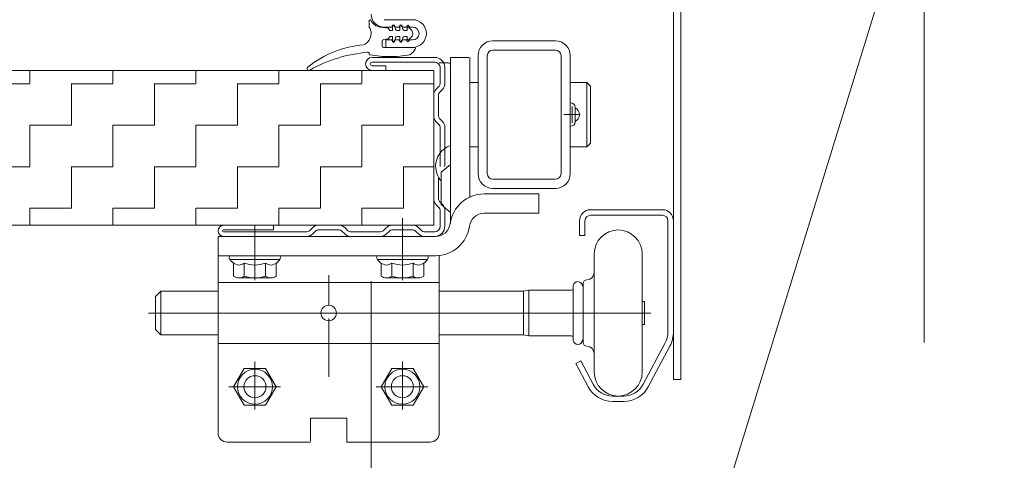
# Model space of a CAD drawing. Header units: metres. Extents: x 1314 to 1415, y -87 to -52.
# Tile 602 of 656: x 1410.578 to 1410.845, y -73.868 to -73.749. Entities that reach past the tile are written whole.
import ezdxf

# ---------------------------------------------------------------- set-up
doc = ezdxf.new("R2010")
doc.units = ezdxf.units.M
doc.header["$PDMODE"] = 65
for name, pattern in [('AUSGEZOGEN', [0]), ('GETRENNT2_S10', [0.045, 0.02, -0.01, 0, -0.005, 0, -0.01]), ('STRICHLINIE2_S3', [0.275, 0.2, -0.07500000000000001])]:
    doc.linetypes.add(name, pattern=pattern)
for name, color, linetype in [('XR$8$_40732', 7, 'Continuous'), ('XR$8$_40733', 7, 'Continuous'), ('XR$8$_42154', 7, 'Continuous')]:
    doc.layers.add(name, color=color, linetype=linetype)
for name, color, linetype, lineweight in [('XR$8$Maßlinie 1_50', 7, 'AUSGEZOGEN', 25), ('XR$8$Muster', 4, 'AUSGEZOGEN', 13), ('XR$8$Wand Mauerwerk tr_1', 42, 'AUSGEZOGEN', 18)]:
    doc.layers.add(name, color=color, linetype=linetype, lineweight=lineweight)
doc.styles.add('ARIAL', font='arial.ttf')
doc.dimstyles.new('DIMSTYLE_28', dxfattribs={"dimtxt": 0.04, "dimasz": 0.03, "dimexe": 0, "dimexo": 1e-06, "dimgap": 0.02, "dimtad": 2, "dimdec": 1, "dimlfac": 100, "dimrnd": 0.5, "dimzin": 4, "dimdsep": 46, "dimtxsty": 'ARIAL', "dimblk1": 'ALL_ML_KREIS', "dimblk2": 'ALL_ML_KREIS', "dimsah": 1, "dimcen": 0, "dimse1": 1, "dimse2": 1, "dimclrd": 7, "dimclre": 7, "dimclrt": 7, "dimadec": 0, "dimazin": 0, "dimtfac": 1, "dimtdec": 0, "dimtix": 1, "dimtmove": 2, "dimatfit": 3, "dimfxl": 0, "dimtzin": 0, "dimlwd": 0, "dimlwe": 25, "dimarcsym": 0})
doc.dimstyles.new('DIMSTYLE_42', dxfattribs={"dimtxt": 0.03, "dimasz": 0.03, "dimexe": 0, "dimexo": 1e-06, "dimgap": 0.015, "dimtad": 2, "dimdec": 0, "dimlfac": 1000, "dimrnd": 5, "dimzin": 12, "dimdsep": 46, "dimtxsty": 'ARIAL', "dimblk1": 'ALL_ML_KREIS', "dimblk2": 'ALL_ML_KREIS', "dimsah": 1, "dimcen": 0, "dimse1": 1, "dimse2": 1, "dimclrd": 7, "dimclre": 7, "dimclrt": 7, "dimadec": 0, "dimazin": 0, "dimtfac": 1, "dimtdec": 0, "dimtix": 1, "dimtmove": 2, "dimatfit": 3, "dimfxl": 0, "dimtzin": 0, "dimlwd": 0, "dimlwe": 25, "dimarcsym": 0})

# ---------------------------------------------------------------- blocks, each defined once
blk = doc.blocks.new('ALL_ML_KREIS')
at = {"color": 0, "linetype": 'ByBlock', "lineweight": -2}
for p, q in [((0, -0.5), (0, 0.5)), ((-1, 0), (0.5, 0))]:
    blk.add_line(p, q, dxfattribs=at)
blk.add_circle((0, 0), 0.15, dxfattribs=at)
blk = doc.blocks.new('*D381')
at = {"layer": 'DEFPOINTS', "color": 7, "linetype": 'AUSGEZOGEN', "lineweight": 25, "transparency": 33554687}
for p in [(1409.465266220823, -73.19871841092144), (1410.673766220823, -73.19871841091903), (1409.465266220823, -74.35704428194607)]:
    blk.add_point(p, dxfattribs=at)
at = {"layer": 'XR$8$Maßlinie 1_50', "color": 7, "linetype": 'AUSGEZOGEN', "lineweight": -2, "transparency": 33554687}
blk.add_line((1409.465266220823, -74.35704428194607), (1410.673766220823, -74.35704428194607), dxfattribs=at)
at = {"layer": 'XR$8$Maßlinie 1_50', "color": 7, "linetype": 'AUSGEZOGEN', "lineweight": 25, "transparency": 33554687, "xscale": 0.03, "yscale": 0.03, "zscale": 0.03, "rotation": 180}
blk.add_blockref('ALL_ML_KREIS', (1409.465266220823, -74.35704428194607), dxfattribs=at)
at = {"layer": 'XR$8$Maßlinie 1_50', "color": 7, "linetype": 'AUSGEZOGEN', "lineweight": 25, "transparency": 33554687, "xscale": 0.03, "yscale": 0.03, "zscale": 0.03}
blk.add_blockref('ALL_ML_KREIS', (1410.673766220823, -74.35704428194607), dxfattribs=at)
blk = doc.blocks.new('*D382')
at = {"layer": 'DEFPOINTS', "color": 7, "linetype": 'AUSGEZOGEN', "lineweight": 25, "transparency": 33554687}
for p in [(1410.823766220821, -73.61836604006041), (1409.315268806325, -73.81242328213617), (1409.315268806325, -74.48021967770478)]:
    blk.add_point(p, dxfattribs=at)
at = {"layer": 'XR$8$Maßlinie 1_50', "color": 7, "linetype": 'AUSGEZOGEN', "lineweight": -2, "transparency": 33554687}
blk.add_line((1409.315268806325, -74.48021967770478), (1410.823766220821, -74.48021967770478), dxfattribs=at)
at = {"layer": 'XR$8$Maßlinie 1_50', "color": 7, "linetype": 'AUSGEZOGEN', "lineweight": 25, "transparency": 33554687, "xscale": 0.03, "yscale": 0.03, "zscale": 0.03, "rotation": 180}
blk.add_blockref('ALL_ML_KREIS', (1409.315268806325, -74.48021967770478), dxfattribs=at)
at = {"layer": 'XR$8$Maßlinie 1_50', "color": 7, "linetype": 'AUSGEZOGEN', "lineweight": 25, "transparency": 33554687, "xscale": 0.03, "yscale": 0.03, "zscale": 0.03}
blk.add_blockref('ALL_ML_KREIS', (1410.823766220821, -74.48021967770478), dxfattribs=at)
blk = doc.blocks.new('*D386')
at = {"layer": 'DEFPOINTS', "color": 7, "linetype": 'AUSGEZOGEN', "lineweight": 25, "transparency": 33554687}
for p in [(1410.67376622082, -73.81585249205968), (1410.823766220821, -73.84536920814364), (1410.67376622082, -74.35704428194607)]:
    blk.add_point(p, dxfattribs=at)
at = {"layer": 'XR$8$Maßlinie 1_50', "color": 7, "linetype": 'AUSGEZOGEN', "lineweight": -2, "transparency": 33554687}
blk.add_line((1410.67376622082, -74.35704428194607), (1410.823766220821, -74.35704428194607), dxfattribs=at)
at = {"layer": 'XR$8$Maßlinie 1_50', "color": 7, "linetype": 'AUSGEZOGEN', "lineweight": 25, "transparency": 33554687, "xscale": 0.03, "yscale": 0.03, "zscale": 0.03, "rotation": 180}
blk.add_blockref('ALL_ML_KREIS', (1410.67376622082, -74.35704428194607), dxfattribs=at)
at = {"layer": 'XR$8$Maßlinie 1_50', "color": 7, "linetype": 'AUSGEZOGEN', "lineweight": 25, "transparency": 33554687, "xscale": 0.03, "yscale": 0.03, "zscale": 0.03}
blk.add_blockref('ALL_ML_KREIS', (1410.823766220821, -74.35704428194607), dxfattribs=at)
at = {"layer": 'XR$8$Maßlinie 1_50', "color": 7, "linetype": 'AUSGEZOGEN', "lineweight": 25, "transparency": 33554687, "insert": (1410.746807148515, -74.32636215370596), "char_height": 0.04, "width": 0.16, "attachment_point": 5, "style": 'ARIAL'}
blk.add_mtext('\\A1;{\\A1;{15\\H0.026400;\\S^ ;}}', dxfattribs=at)
blk = doc.blocks.new('*D415')
at = {"layer": 'DEFPOINTS', "color": 7, "linetype": 'AUSGEZOGEN', "lineweight": 25, "transparency": 33554687}
for p in [(1410.823766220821, -73.84536920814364), (1411.523766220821, -73.84536920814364), (1410.823766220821, -74.35704428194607)]:
    blk.add_point(p, dxfattribs=at)
at = {"layer": 'XR$8$Maßlinie 1_50', "color": 7, "linetype": 'AUSGEZOGEN', "lineweight": -2, "transparency": 33554687}
blk.add_line((1410.823766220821, -74.35704428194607), (1411.523766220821, -74.35704428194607), dxfattribs=at)
at = {"layer": 'XR$8$Maßlinie 1_50', "color": 7, "linetype": 'AUSGEZOGEN', "lineweight": 25, "transparency": 33554687, "xscale": 0.03, "yscale": 0.03, "zscale": 0.03, "rotation": 180}
blk.add_blockref('ALL_ML_KREIS', (1410.823766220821, -74.35704428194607), dxfattribs=at)
at = {"layer": 'XR$8$Maßlinie 1_50', "color": 7, "linetype": 'AUSGEZOGEN', "lineweight": 25, "transparency": 33554687, "xscale": 0.03, "yscale": 0.03, "zscale": 0.03}
blk.add_blockref('ALL_ML_KREIS', (1411.523766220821, -74.35704428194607), dxfattribs=at)
at = {"layer": 'XR$8$Maßlinie 1_50', "color": 7, "linetype": 'AUSGEZOGEN', "lineweight": 25, "transparency": 33554687, "insert": (1411.172025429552, -74.32636215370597), "char_height": 0.04, "width": 0.16, "attachment_point": 5, "style": 'ARIAL'}
blk.add_mtext('\\A1;{\\A1;{70\\H0.026400;\\S^ ;}}', dxfattribs=at)

msp = doc.modelspace()

# ---------------------------------------------------------------- hatches: boundary and pattern name
at = {"layer": 'XR$8$Muster', "linetype": 'AUSGEZOGEN', "lineweight": 13, "transparency": 33554687}
h = msp.add_hatch(dxfattribs=at)
h.set_pattern_fill('MUSTER', color=4, scale=0.01125, angle=90.00000000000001, style=0, pattern_type=2)
h.set_pattern_definition([(90.00000000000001, (-0.02250000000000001, 0.0225), (-0.01125, 0.01125), [0.01125, -0.01125]), (180, (-0.02250000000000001, 0.0225), (-0.01125, -0.01125), [0.01125, -0.01125])])
h.paths.add_polyline_path([(1410.690766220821, -73.80459626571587), (1410.690766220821, -73.76259626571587), (1410.199777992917, -73.76259626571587), (1410.199777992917, -73.80459626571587)], flags=0)

# ---------------------------------------------------------------- linework, layer by layer
at = {"layer": 'XR$8$_40732', "color": 3, "linetype": 'AUSGEZOGEN', "lineweight": 13, "transparency": 33554687}
for p, q in [((1410.755766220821, -73.8463666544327), (1410.755766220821, -73.7398666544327)), ((1410.757766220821, -73.7398666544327), (1410.757766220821, -73.8463666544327)), ((1410.685016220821, -73.7488666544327), (1410.677266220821, -73.7488666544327)), ((1410.679266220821, -73.7508666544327), (1410.677266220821, -73.7508666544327)), ((1410.679266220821, -73.7508666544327), (1410.679766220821, -73.7503666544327)), ((1410.680266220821, -73.7508666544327), (1410.679766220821, -73.7503666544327)), ((1410.681266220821, -73.7508666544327), (1410.680266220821, -73.7508666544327)), ((1410.681266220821, -73.7508666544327), (1410.681766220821, -73.7503666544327)), ((1410.682266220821, -73.7508666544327), (1410.681766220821, -73.7503666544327)), ((1410.683266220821, -73.7508666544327), (1410.682266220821, -73.7508666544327)), ((1410.683266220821, -73.7508666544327), (1410.683766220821, -73.7503666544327)), ((1410.684266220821, -73.7508666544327), (1410.683766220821, -73.7503666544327)), ((1410.685016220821, -73.7508666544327), (1410.684266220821, -73.7508666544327)), ((1410.679266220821, -73.7543666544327), (1410.677766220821, -73.7543666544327)), ((1410.677766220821, -73.7563666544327), (1410.677766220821, -73.7543666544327)), ((1410.679266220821, -73.7543666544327), (1410.679766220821, -73.7548666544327)), ((1410.680266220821, -73.7543666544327), (1410.679766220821, -73.7548666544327)), ((1410.681266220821, -73.7543666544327), (1410.680266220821, -73.7543666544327)), ((1410.681266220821, -73.7543666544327), (1410.681766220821, -73.7548666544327)), ((1410.682266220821, -73.7543666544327), (1410.681766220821, -73.7548666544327)), ((1410.683266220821, -73.7543666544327), (1410.682266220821, -73.7543666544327)), ((1410.683266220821, -73.7543666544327), (1410.683766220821, -73.7548666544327)), ((1410.684266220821, -73.7543666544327), (1410.683766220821, -73.7548666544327)), ((1410.685016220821, -73.7543666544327), (1410.684266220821, -73.7543666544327)), ((1410.723766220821, -73.75459626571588), (1410.706766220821, -73.75459626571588)), ((1410.677766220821, -73.7563666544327), (1410.685016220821, -73.7563666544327)), ((1410.723766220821, -73.75709626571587), (1410.706766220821, -73.75709626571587)), ((1410.692266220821, -73.76059626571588), (1410.694766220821, -73.76059626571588)), ((1410.700266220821, -73.75909626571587), (1410.695266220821, -73.75909626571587)), ((1410.695266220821, -73.75909626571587), (1410.695266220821, -73.78293941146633)), ((1410.700516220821, -73.7748254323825), (1410.700516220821, -73.75909626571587)), ((1410.702766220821, -73.75859626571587), (1410.702766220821, -73.79059626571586)), ((1410.705266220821, -73.75859626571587), (1410.705266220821, -73.79059626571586)), ((1410.725266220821, -73.79059626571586), (1410.725266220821, -73.75859626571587)), ((1410.727766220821, -73.79059626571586), (1410.727766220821, -73.75859626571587)), ((1410.695266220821, -73.77459626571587), (1410.695266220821, -73.76109626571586)), ((1410.700519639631, -73.76584626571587), (1410.702766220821, -73.76584626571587)), ((1410.727766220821, -73.76584626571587), (1410.732266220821, -73.76584626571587)), ((1410.732266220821, -73.76584626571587), (1410.732266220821, -73.78334626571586)), ((1410.733266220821, -73.76684626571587), (1410.732266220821, -73.76584626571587)), ((1410.733266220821, -73.76684626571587), (1410.733266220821, -73.78234626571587)), ((1410.695266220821, -73.78172867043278), (1410.695266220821, -73.77459626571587)), ((1410.700516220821, -73.7748254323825), (1410.700516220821, -73.79699150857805)), ((1410.695266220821, -73.78809626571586), (1410.695266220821, -73.78172867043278)), ((1410.695266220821, -73.78293941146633), (1410.695266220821, -73.78809626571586)), ((1410.700519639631, -73.78334626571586), (1410.702766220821, -73.78334626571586)), ((1410.727766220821, -73.78334626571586), (1410.732266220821, -73.78334626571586)), ((1410.732266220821, -73.78334626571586), (1410.733266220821, -73.78234626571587)), ((1410.692766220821, -73.79019401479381), (1410.695266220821, -73.78809626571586)), ((1410.695266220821, -73.78809626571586), (1410.695266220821, -73.80388547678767)), ((1410.692766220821, -73.79899851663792), (1410.692766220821, -73.79019401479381)), ((1410.723766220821, -73.79209626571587), (1410.706766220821, -73.79209626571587)), ((1410.723766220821, -73.79459626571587), (1410.706766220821, -73.79459626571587)), ((1410.719262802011, -73.79609626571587), (1410.704400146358, -73.79609626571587)), ((1410.719262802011, -73.80134626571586), (1410.719262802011, -73.79609626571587)), ((1410.695266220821, -73.80109626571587), (1410.692766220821, -73.79899851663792)), ((1410.704400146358, -73.80134626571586), (1410.719262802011, -73.80134626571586)), ((1410.695266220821, -73.80388547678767), (1410.695266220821, -73.80409626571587)), ((1410.632262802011, -73.81284626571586), (1410.632262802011, -73.80759626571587)), ((1410.632262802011, -73.80759626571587), (1410.691266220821, -73.80759626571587)), ((1410.632262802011, -73.8201166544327), (1410.632262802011, -73.81284626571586)), ((1410.632262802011, -73.81284626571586), (1410.691266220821, -73.81284626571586)), ((1410.692262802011, -73.8201166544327), (1410.692262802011, -73.81284626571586)), ((1410.632266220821, -73.8201166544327), (1410.632266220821, -73.8608666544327)), ((1410.632266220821, -73.8201166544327), (1410.692262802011, -73.8201166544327)), ((1410.692262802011, -73.8201166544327), (1410.692262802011, -73.86109626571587)), ((1410.692266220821, -73.8221166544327), (1410.692266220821, -73.8201166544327)), ((1410.660179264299, -73.8283666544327), (1410.664353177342, -73.8283666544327)), ((1410.692262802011, -73.8366166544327), (1410.632266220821, -73.8366166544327)), ((1410.757766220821, -73.8463666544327), (1410.755766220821, -73.8463666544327)), ((1410.667216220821, -73.85686665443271), (1410.657316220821, -73.85686665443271)), ((1410.657316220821, -73.86311376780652), (1410.657316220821, -73.85686665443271)), ((1410.667216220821, -73.85686665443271), (1410.667216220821, -73.8633666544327)), ((1410.657316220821, -73.8633666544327), (1410.634766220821, -73.8633666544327)), ((1410.689716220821, -73.8633666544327), (1410.667216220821, -73.8633666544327))]:
    msp.add_line(p, q, dxfattribs=at)
at = {"layer": 'XR$8$_40732', "color": 2, "linetype": 'AUSGEZOGEN', "lineweight": 13, "transparency": 33554687}
for p, q in [((1410.673275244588, -73.74912515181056), (1410.673275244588, -73.7508666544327)), ((1410.676262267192, -73.75087885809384), (1410.678380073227, -73.75119264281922)), ((1410.678380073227, -73.75119264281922), (1410.678467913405, -73.75120565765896)), ((1410.678467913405, -73.75120565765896), (1410.678517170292, -73.75127954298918)), ((1410.678517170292, -73.75127954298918), (1410.678830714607, -73.75174985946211)), ((1410.678955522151, -73.75181665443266), (1410.679425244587, -73.75181665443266)), ((1410.679575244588, -73.75046665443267), (1410.679575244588, -73.75166665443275)), ((1410.679960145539, -73.75031665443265), (1410.679725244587, -73.75031665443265)), ((1410.680377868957, -73.75144606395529), (1410.680105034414, -73.75042783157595)), ((1410.681425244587, -73.75181665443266), (1410.68086083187, -73.75181665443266)), ((1410.681575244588, -73.75046665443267), (1410.681575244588, -73.75166665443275)), ((1410.68196014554, -73.75031665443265), (1410.681725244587, -73.75031665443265)), ((1410.682377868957, -73.75144606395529), (1410.682105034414, -73.75042783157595)), ((1410.683425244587, -73.75181665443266), (1410.682860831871, -73.75181665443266)), ((1410.683575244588, -73.75106665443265), (1410.683575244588, -73.75166665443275)), ((1410.683911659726, -73.75092039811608), (1410.68462845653, -73.75158896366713)), ((1410.676775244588, -73.75606665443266), (1410.676775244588, -73.75470982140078)), ((1410.678380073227, -73.75404066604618), (1410.677201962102, -73.75421522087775)), ((1410.678830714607, -73.75348344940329), (1410.678517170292, -73.75395376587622)), ((1410.678955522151, -73.75341665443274), (1410.679425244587, -73.75341665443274)), ((1410.679575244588, -73.75356665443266), (1410.679575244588, -73.75476665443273)), ((1410.679725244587, -73.75491665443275), (1410.679960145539, -73.75491665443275)), ((1410.680105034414, -73.75480547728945), (1410.680377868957, -73.75378724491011)), ((1410.68086083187, -73.75341665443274), (1410.681425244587, -73.75341665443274)), ((1410.681575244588, -73.75356665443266), (1410.681575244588, -73.75476665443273)), ((1410.681725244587, -73.75491665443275), (1410.68196014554, -73.75491665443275)), ((1410.682105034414, -73.75480547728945), (1410.682377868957, -73.75378724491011)), ((1410.682860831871, -73.75341665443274), (1410.683425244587, -73.75341665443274)), ((1410.683575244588, -73.75356665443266), (1410.683575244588, -73.75416665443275)), ((1410.68462845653, -73.75364434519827), (1410.683911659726, -73.75431291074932)), ((1410.672678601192, -73.75767934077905), (1410.672975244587, -73.75767934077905)), ((1410.673275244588, -73.75811642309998), (1410.673275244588, -73.7579793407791)), ((1410.684525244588, -73.7563666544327), (1410.677075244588, -73.7563666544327)), ((1410.684525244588, -73.7563666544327), (1410.685575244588, -73.7563666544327)), ((1410.673275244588, -73.75828105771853), (1410.673275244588, -73.7583666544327)), ((1410.67335560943, -73.7583666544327), (1410.673275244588, -73.7583666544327)), ((1410.727859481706, -73.77143141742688), (1410.727766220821, -73.77143141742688)), ((1410.728266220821, -73.77679626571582), (1410.728266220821, -73.7723962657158)), ((1410.729059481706, -73.77276030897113), (1410.729059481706, -73.77263141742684)), ((1410.729059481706, -73.77643222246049), (1410.729059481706, -73.77276030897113)), ((1410.726066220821, -73.77459626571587), (1410.730466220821, -73.77459626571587)), ((1410.729059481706, -73.77656111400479), (1410.729059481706, -73.77643222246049)), ((1410.727766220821, -73.77776111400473), (1410.727859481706, -73.77776111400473)), ((1410.733266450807, -73.80036665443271), (1410.752766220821, -73.80036665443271)), ((1410.730266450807, -73.8033666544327), (1410.730266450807, -73.8073666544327)), ((1410.731766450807, -73.8073666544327), (1410.731766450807, -73.8033666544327)), ((1410.733266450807, -73.8018666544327), (1410.752766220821, -73.8018666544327)), ((1410.754266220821, -73.8033666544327), (1410.754266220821, -73.8333666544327)), ((1410.755766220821, -73.8033666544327), (1410.755766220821, -73.8333666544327)), ((1410.642266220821, -73.81950202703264), (1410.642266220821, -73.80459626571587)), ((1410.682266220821, -73.81950202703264), (1410.682266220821, -73.80459626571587)), ((1410.682266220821, -73.81484626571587), (1410.682266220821, -73.80584626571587)), ((1410.731766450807, -73.8073666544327), (1410.730266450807, -73.8073666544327)), ((1410.648766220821, -73.81384626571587), (1410.635766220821, -73.81384626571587)), ((1410.688766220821, -73.81384626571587), (1410.675766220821, -73.81384626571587)), ((1410.734266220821, -73.8123666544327), (1410.734266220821, -73.8283666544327)), ((1410.747266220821, -73.8123666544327), (1410.747266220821, -73.8283666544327)), ((1410.636492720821, -73.81484626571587), (1410.636492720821, -73.81833588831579)), ((1410.639379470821, -73.81833588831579), (1410.639379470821, -73.81484626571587)), ((1410.64515297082, -73.81833588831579), (1410.64515297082, -73.81484626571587)), ((1410.648039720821, -73.81833588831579), (1410.648039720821, -73.81484626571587)), ((1410.676492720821, -73.81484626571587), (1410.676492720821, -73.81833588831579)), ((1410.679379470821, -73.81833588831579), (1410.679379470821, -73.81484626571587)), ((1410.68515297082, -73.81833588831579), (1410.68515297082, -73.81484626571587)), ((1410.688039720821, -73.81833588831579), (1410.688039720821, -73.81484626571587)), ((1410.642266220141, -73.81884626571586), (1410.637936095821, -73.81884626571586)), ((1410.646596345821, -73.81884626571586), (1410.642266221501, -73.81884626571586)), ((1410.662266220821, -73.82627969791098), (1410.662266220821, -73.81813517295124)), ((1410.682266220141, -73.81884626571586), (1410.677936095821, -73.81884626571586)), ((1410.686596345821, -73.81884626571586), (1410.682266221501, -73.81884626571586)), ((1410.728563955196, -73.82171665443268), (1410.728563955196, -73.8211166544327)), ((1410.728563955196, -73.83501665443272), (1410.728563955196, -73.82171665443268)), ((1410.731266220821, -73.8283666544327), (1410.731266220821, -73.8203666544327)), ((1410.615263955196, -73.82391665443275), (1410.616763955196, -73.82241665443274)), ((1410.615263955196, -73.82391665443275), (1410.615263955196, -73.83281665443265)), ((1410.616763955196, -73.83431665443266), (1410.616763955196, -73.82241665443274)), ((1410.616763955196, -73.82241665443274), (1410.632266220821, -73.82241665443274)), ((1410.692266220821, -73.82241665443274), (1410.715063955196, -73.82241665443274)), ((1410.716563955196, -73.82221665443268), (1410.715063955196, -73.82241665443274)), ((1410.715063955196, -73.83431665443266), (1410.715063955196, -73.82241665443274)), ((1410.716563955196, -73.82221665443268), (1410.716563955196, -73.83451665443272)), ((1410.728063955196, -73.82221665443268), (1410.716563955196, -73.82221665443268)), ((1410.747266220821, -73.82529165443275), (1410.747913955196, -73.82529165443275)), ((1410.747913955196, -73.82529165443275), (1410.747913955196, -73.82621665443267)), ((1410.747913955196, -73.82621665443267), (1410.747913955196, -73.8283666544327)), ((1410.660179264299, -73.8283666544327), (1410.613383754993, -73.8283666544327)), ((1410.662266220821, -73.84570204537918), (1410.662266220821, -73.8298666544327)), ((1410.664353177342, -73.8283666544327), (1410.747913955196, -73.8283666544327)), ((1410.731266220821, -73.8363666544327), (1410.731266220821, -73.8283666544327)), ((1410.734266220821, -73.8283666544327), (1410.734266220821, -73.8443666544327)), ((1410.747266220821, -73.8283666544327), (1410.747266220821, -73.8443666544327)), ((1410.747913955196, -73.8283666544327), (1410.747913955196, -73.83051665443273)), ((1410.747913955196, -73.8283666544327), (1410.749610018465, -73.8283666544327)), ((1410.747913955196, -73.83144165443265), (1410.747266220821, -73.83144165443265)), ((1410.747913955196, -73.83051665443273), (1410.747913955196, -73.83144165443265)), ((1410.615263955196, -73.83281665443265), (1410.616763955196, -73.83431665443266)), ((1410.632266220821, -73.83431665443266), (1410.616763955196, -73.83431665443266)), ((1410.715063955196, -73.83431665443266), (1410.692266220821, -73.83431665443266)), ((1410.715063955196, -73.83431665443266), (1410.716563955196, -73.83451665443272)), ((1410.728063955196, -73.83451665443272), (1410.716563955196, -73.83451665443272)), ((1410.728563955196, -73.8356166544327), (1410.728563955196, -73.83501665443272)), ((1410.753442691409, -73.83666077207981), (1410.747560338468, -73.8476901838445)), ((1410.754766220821, -73.8373666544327), (1410.74888386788, -73.8483960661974)), ((1410.639379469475, -73.8433666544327), (1410.636492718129, -73.8483666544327)), ((1410.645152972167, -73.8433666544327), (1410.639379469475, -73.8433666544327)), ((1410.642266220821, -73.8544785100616), (1410.642266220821, -73.8414785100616)), ((1410.648039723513, -73.8483666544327), (1410.645152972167, -73.8433666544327)), ((1410.679379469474, -73.8433666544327), (1410.676492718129, -73.8483666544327)), ((1410.685152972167, -73.8433666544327), (1410.679379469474, -73.8433666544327)), ((1410.682266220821, -73.8544785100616), (1410.682266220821, -73.8414785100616)), ((1410.688039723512, -73.8483666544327), (1410.685152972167, -73.8433666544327)), ((1410.730609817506, -73.8413666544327), (1410.729285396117, -73.84207086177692)), ((1410.732644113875, -73.84838769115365), (1410.729285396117, -73.84207086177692)), ((1410.730609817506, -73.8413666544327), (1410.733968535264, -73.84768348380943)), ((1410.635175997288, -73.8483666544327), (1410.649175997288, -73.8483666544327)), ((1410.636492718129, -73.8483666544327), (1410.639379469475, -73.8533666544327)), ((1410.645152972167, -73.8533666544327), (1410.648039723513, -73.8483666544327)), ((1410.675175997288, -73.8483666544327), (1410.689175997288, -73.8483666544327)), ((1410.676492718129, -73.8483666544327), (1410.679379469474, -73.8533666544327)), ((1410.685152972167, -73.8533666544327), (1410.688039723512, -73.8483666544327)), ((1410.739266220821, -73.8508666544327), (1410.742266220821, -73.8508666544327)), ((1410.639379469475, -73.8533666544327), (1410.645152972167, -73.8533666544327)), ((1410.679379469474, -73.8533666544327), (1410.685152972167, -73.8533666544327)), ((1410.742266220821, -73.8523666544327), (1410.739266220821, -73.8523666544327))]:
    msp.add_line(p, q, dxfattribs=at)
for points in [[(1410.642266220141, -73.81884626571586), (1410.642266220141, -73.81884626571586)], [(1410.682266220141, -73.81884626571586), (1410.682266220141, -73.81884626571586)], [(1410.747913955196, -73.8283666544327), (1410.747913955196, -73.8283666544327)]]:
    msp.add_lwpolyline(points, close=True, dxfattribs=at)
for centre, radius in [((1410.642266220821, -73.8483666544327), 0.00475), ((1410.642266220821, -73.8483666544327), 0.003), ((1410.682266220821, -73.8483666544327), 0.00475), ((1410.682266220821, -73.8483666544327), 0.003)]:
    msp.add_circle(centre, radius, dxfattribs=at)
for centre, radius, start, end in [((1410.673483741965, -73.74912515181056), 0.0002084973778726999, 90, 180), ((1410.673483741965, -73.74912515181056), 0.0002084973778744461, 27.43215819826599, 90), ((1410.676775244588, -73.74741665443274), 0.003499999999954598, 207.4321582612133, 261.5720863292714), ((1410.670462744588, -73.7526166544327), 0.003312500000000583, 292.441802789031, 0), ((1410.670462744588, -73.7526166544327), 0.0033125, 0, 31.89079180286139), ((1410.678350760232, -73.75139048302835), 0.0002000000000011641, 33.69006738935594, 81.57208621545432), ((1410.678955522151, -73.75166665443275), 0.0001499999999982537, 213.6900675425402, 270), ((1410.679425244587, -73.75166665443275), 0.0001500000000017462, 270, 0), ((1410.679725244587, -73.75046665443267), 0.0001500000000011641, 90, 180), ((1410.679960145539, -73.75046665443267), 0.0001499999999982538, 14.99999997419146, 90), ((1410.68086083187, -73.75131665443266), 0.0004999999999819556, 194.999999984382, 270), ((1410.681425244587, -73.75166665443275), 0.0001500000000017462, 270, 0), ((1410.681725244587, -73.75046665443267), 0.0001500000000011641, 90, 180), ((1410.68196014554, -73.75046665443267), 0.0001499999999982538, 14.99999999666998, 90), ((1410.682860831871, -73.75131665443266), 0.0004999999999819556, 194.999999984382, 270), ((1410.683425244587, -73.75166665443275), 0.0001500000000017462, 270, 0), ((1410.683775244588, -73.75106665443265), 0.0002000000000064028, 46.99394156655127, 180), ((1410.683669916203, -73.75261665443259), 0.001405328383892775, 26.99999998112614, 46.99394154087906), ((1410.683669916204, -73.7526166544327), 0.00140532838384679, 0, 26.99999999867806), ((1410.683669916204, -73.7526166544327), 0.001405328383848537, 333.0000000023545, 0), ((1410.677275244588, -73.75470982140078), 0.0004999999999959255, 98.42791377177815, 180), ((1410.678350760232, -73.75384282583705), 0.0001999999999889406, 278.4279137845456, 326.3099326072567), ((1410.678955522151, -73.75356665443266), 0.0001500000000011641, 90, 146.3099324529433), ((1410.679425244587, -73.75356665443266), 0.0001499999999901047, 0, 90), ((1410.679725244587, -73.75476665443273), 0.0001499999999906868, 180, 270), ((1410.679960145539, -73.75476665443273), 0.0001499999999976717, 270, 345.0000000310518), ((1410.68086083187, -73.75391665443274), 0.0005, 90, 165.0000000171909), ((1410.681425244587, -73.75356665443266), 0.0001499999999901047, 0, 90), ((1410.681725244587, -73.75476665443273), 0.0001499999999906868, 180, 270), ((1410.68196014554, -73.75476665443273), 0.0001499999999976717, 270, 345.0000000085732), ((1410.682860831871, -73.75391665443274), 0.0005, 90, 165.0000000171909), ((1410.683425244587, -73.75356665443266), 0.0001499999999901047, 0, 90), ((1410.683775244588, -73.75416665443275), 0.0002000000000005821, 180, 313.0060584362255), ((1410.683669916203, -73.75261665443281), 0.001405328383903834, 313.0060584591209, 325.3012235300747), ((1410.683669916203, -73.75261665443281), 0.001405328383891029, 325.3012235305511, 333.0000000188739), ((1410.683669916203, -73.75261665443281), 0.001405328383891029, 325.3012235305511, 333.0000000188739), ((1410.674147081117, -73.7837957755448), 0.02822141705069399, 94.9187879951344, 128.4895815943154), ((1410.675910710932, -73.79563591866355), 0.03805544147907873, 94.60080635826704, 119.5091959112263), ((1410.687483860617, -73.793456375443), 0.03862910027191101, 112.2424984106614, 112.2481307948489), ((1410.672975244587, -73.7579793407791), 0.0003000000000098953, 0, 112.2424983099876), ((1410.677075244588, -73.75606665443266), 0.0002999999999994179, 180, 270), ((1410.682510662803, -73.75534258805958), 0.003499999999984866, 300.2291281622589, 338.2270648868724), ((1410.685575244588, -73.75656665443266), 0.0002000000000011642, 0, 90), ((1410.685575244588, -73.75656665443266), 0.000200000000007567, 338.2270649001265, 0), ((1410.673575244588, -73.75811642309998), 0.0002999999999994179, 180, 260.046210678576), ((1410.678772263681, -73.72850301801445), 0.03036597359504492, 260.0462108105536, 270.0046990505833), ((1410.67877226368, -73.72850301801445), 0.0303659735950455, 270.0046990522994, 280.4361956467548), ((1410.656894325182, -73.76209740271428), 0.0005000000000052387, 160.3111054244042, 250.3111053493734), ((1410.656894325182, -73.76209740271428), 0.0005000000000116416, 128.5315699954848, 160.3111054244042), ((1410.656894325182, -73.76209740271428), 0.0005000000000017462, 124.8829644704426, 128.5315699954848), ((1410.656894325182, -73.76209740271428), 0.0005000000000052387, 250.3111053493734, 302.9118451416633), ((1410.727859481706, -73.77263141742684), 0.00119999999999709, 0, 90), ((1410.727859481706, -73.77656111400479), 0.001199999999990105, 270, 0), ((1410.733266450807, -73.8033666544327), 0.003, 90, 180), ((1410.733266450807, -73.8033666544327), 0.003, 90, 180), ((1410.752766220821, -73.8033666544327), 0.003, 0, 90), ((1410.752766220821, -73.8033666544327), 0.003, 0, 90), ((1410.733266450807, -73.8033666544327), 0.0015, 90, 180), ((1410.752766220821, -73.8033666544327), 0.0015, 0, 90), ((1410.740766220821, -73.8123666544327), 0.006500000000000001, 0, 180), ((1410.635766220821, -73.81334626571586), 0.0005, 90, 180), ((1410.635766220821, -73.81334626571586), 0.0005, 180, 223.0554047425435), ((1410.635766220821, -73.81334626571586), 0.0004999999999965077, 223.0554047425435, 270), ((1410.638308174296, -73.81204170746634), 0.003340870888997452, 209.5155153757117, 262.7893516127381), ((1410.646222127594, -73.81202361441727), 0.003357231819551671, 276.9114866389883, 330.6803675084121), ((1410.648766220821, -73.81334626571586), 0.0005, 0, 90), ((1410.648766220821, -73.81334626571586), 0.0005, 270, 320.0107196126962), ((1410.648766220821, -73.81334626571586), 0.0004999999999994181, 320.0107196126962, 0), ((1410.675766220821, -73.81334626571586), 0.0005, 90, 180), ((1410.675766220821, -73.81334626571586), 0.0005, 180, 223.0554047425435), ((1410.675766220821, -73.81334626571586), 0.0004999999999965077, 223.0554047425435, 270), ((1410.678308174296, -73.81204170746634), 0.003340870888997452, 209.5155153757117, 262.7893516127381), ((1410.686222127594, -73.81202361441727), 0.003357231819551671, 276.9114866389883, 330.6803675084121), ((1410.688766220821, -73.81334626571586), 0.0005, 0, 90), ((1410.688766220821, -73.81334626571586), 0.0005, 270, 320.0107196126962), ((1410.688766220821, -73.81334626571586), 0.0004999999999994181, 320.0107196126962, 0), ((1410.637936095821, -73.81306048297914), 0.002296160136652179, 268.8206524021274, 308.9471888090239), ((1410.642266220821, -73.80693756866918), 0.008419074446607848, 249.9474346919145, 290.0525653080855), ((1410.646596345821, -73.81306048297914), 0.002296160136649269, 231.0528111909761, 270.7430464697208), ((1410.677936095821, -73.81306048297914), 0.002296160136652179, 268.8206524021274, 308.9471888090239), ((1410.682266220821, -73.80693756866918), 0.008419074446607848, 249.9474346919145, 290.0525653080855), ((1410.686596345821, -73.81306048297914), 0.002296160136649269, 231.0528111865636, 270.7430464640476), ((1410.637936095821, -73.81655010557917), 0.002296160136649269, 231.0528112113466, 270), ((1410.637936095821, -73.81655010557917), 0.002296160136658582, 270, 308.9471888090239), ((1410.642266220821, -73.81042719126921), 0.008419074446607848, 249.9474346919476, 269.999995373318), ((1410.642266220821, -73.81042719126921), 0.008419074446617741, 269.999995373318, 270.0000526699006), ((1410.642266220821, -73.81042719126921), 0.008419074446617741, 270.000004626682, 290.0525653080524), ((1410.646596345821, -73.81655010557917), 0.002296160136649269, 231.0528111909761, 270), ((1410.646596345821, -73.81655010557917), 0.002296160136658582, 270, 308.9471887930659), ((1410.677936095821, -73.81655010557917), 0.002296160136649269, 231.0528112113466, 270), ((1410.677936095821, -73.81655010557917), 0.002296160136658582, 270, 308.9471888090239), ((1410.682266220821, -73.81042719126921), 0.008419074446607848, 249.9474346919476, 269.999995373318), ((1410.682266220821, -73.81042719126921), 0.008419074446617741, 269.999995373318, 270.0000526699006), ((1410.682266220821, -73.81042719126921), 0.008419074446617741, 270.000004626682, 290.0525653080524), ((1410.686596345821, -73.81655010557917), 0.002296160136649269, 231.0528111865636, 270), ((1410.686596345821, -73.81655010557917), 0.002296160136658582, 270, 308.9471887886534), ((1410.732266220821, -73.8203666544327), 0.001, 90, 180), ((1410.732266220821, -73.8173666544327), 0.002, 270, 0), ((1410.728063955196, -73.82171665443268), 0.0005, 270, 0), ((1410.729813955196, -73.8211166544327), 0.001249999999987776, 168.463040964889, 180), ((1410.729813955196, -73.8211166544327), 0.00125, 90, 168.4630409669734), ((1410.729813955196, -73.8211166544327), 0.00125, 0, 90), ((1410.728063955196, -73.83501665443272), 0.0005, 0, 90), ((1410.747266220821, -73.8333666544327), 0.007000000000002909, 331.9275130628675, 0), ((1410.747266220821, -73.8333666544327), 0.0085, 331.927513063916, 0), ((1410.729813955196, -73.8356166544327), 0.00125, 180, 191.5369590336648), ((1410.729813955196, -73.8356166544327), 0.001249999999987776, 191.5369590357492, 270), ((1410.729813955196, -73.8356166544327), 0.00125, 270, 0), ((1410.732266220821, -73.8363666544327), 0.001, 180, 270), ((1410.732266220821, -73.8393666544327), 0.002, 0, 90), ((1410.740766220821, -73.8443666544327), 0.006500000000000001, 180, 0), ((1410.739266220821, -73.8448666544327), 0.007500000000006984, 208.0000000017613, 270), ((1410.739266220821, -73.8448666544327), 0.006000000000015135, 208.0000000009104, 270), ((1410.742266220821, -73.8448666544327), 0.006, 270, 331.9275130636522), ((1410.742266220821, -73.8448666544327), 0.0075, 270, 331.9275130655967)]:
    msp.add_arc(centre, radius, start, end, dxfattribs=at)
at = {"layer": 'XR$8$_40732', "color": 3, "linetype": 'AUSGEZOGEN', "lineweight": 13, "transparency": 33554687}
for centre, radius, start, end in [((1410.677266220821, -73.7473666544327), 0.0035, 180, 270), ((1410.685016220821, -73.7526166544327), 0.00375, 0, 90), ((1410.685016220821, -73.7526166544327), 0.00175, 0, 90), ((1410.685016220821, -73.7526166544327), 0.00175, 270, 0), ((1410.685016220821, -73.7526166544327), 0.00375, 270, 0), ((1410.706766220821, -73.75859626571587), 0.004, 90, 180), ((1410.723766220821, -73.75859626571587), 0.004, 0, 90), ((1410.706766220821, -73.75859626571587), 0.0015, 90, 180), ((1410.723766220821, -73.75859626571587), 0.0015, 0, 90), ((1410.694766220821, -73.76109626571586), 0.0005, 0, 90), ((1410.728266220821, -73.77459626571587), 0.001999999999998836, 293.3676994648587, 66.63230053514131), ((1410.697266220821, -73.78859626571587), 0.005999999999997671, 109.4712206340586, 180), ((1410.697266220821, -73.78859626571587), 0.006, 180, 221.4096221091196), ((1410.706766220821, -73.79059626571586), 0.004, 180, 270), ((1410.706766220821, -73.79059626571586), 0.0015, 180, 270), ((1410.723766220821, -73.79059626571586), 0.004, 270, 0), ((1410.723766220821, -73.79059626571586), 0.0015, 270, 0), ((1410.704400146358, -73.80534626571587), 0.00925, 90, 172.4104576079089), ((1410.704400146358, -73.80534626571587), 0.004, 90, 172.4104576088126), ((1410.691266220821, -73.80359626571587), 0.004, 270, 352.4104576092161), ((1410.691266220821, -73.80359626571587), 0.00925, 270, 352.4104576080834), ((1410.662266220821, -73.8283666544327), 0.002086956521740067, 0, 180), ((1410.662266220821, -73.8283666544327), 0.002086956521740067, 180, 0), ((1410.634766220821, -73.8608666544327), 0.0025, 180, 270), ((1410.689766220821, -73.8608666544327), 0.0025, 270, 0)]:
    msp.add_arc(centre, radius, start, end, dxfattribs=at)
at = {"layer": 'XR$8$_40733', "color": 2, "linetype": 'AUSGEZOGEN', "lineweight": 13, "transparency": 33554687}
for p, q in [((1410.691016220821, -73.75909626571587), (1410.674016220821, -73.75909626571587)), ((1410.674016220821, -73.76034626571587), (1410.691016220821, -73.76034626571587)), ((1410.677766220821, -73.76134626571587), (1410.674016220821, -73.76134626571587)), ((1410.674016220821, -73.76259626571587), (1410.677766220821, -73.76259626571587)), ((1410.677766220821, -73.76259626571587), (1410.677766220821, -73.76134626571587)), ((1410.692516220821, -73.76184626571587), (1410.692516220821, -73.76616426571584)), ((1410.693766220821, -73.76616426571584), (1410.693766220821, -73.76184626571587)), ((1410.692223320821, -73.76687136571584), (1410.691425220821, -73.76766946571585)), ((1410.692309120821, -73.76855336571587), (1410.693107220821, -73.76775526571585)), ((1410.690766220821, -73.76926046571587), (1410.690766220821, -73.77493206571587)), ((1410.692016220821, -73.77493206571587), (1410.692016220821, -73.76926046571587)), ((1410.691425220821, -73.77652306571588), (1410.692223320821, -73.77732116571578)), ((1410.693107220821, -73.77643726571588), (1410.692309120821, -73.77563916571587)), ((1410.692516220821, -73.77802826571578), (1410.692516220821, -73.78866426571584)), ((1410.693766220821, -73.78866426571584), (1410.693766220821, -73.77802826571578)), ((1410.690766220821, -73.79176046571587), (1410.690766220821, -73.79743206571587)), ((1410.692016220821, -73.79743206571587), (1410.692016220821, -73.79176046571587)), ((1410.691425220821, -73.79902306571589), (1410.692223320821, -73.79982116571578)), ((1410.693107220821, -73.79893726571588), (1410.692309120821, -73.79813916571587)), ((1410.692516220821, -73.80052826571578), (1410.692516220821, -73.80484626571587)), ((1410.693766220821, -73.80484626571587), (1410.693766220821, -73.80052826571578)), ((1410.682266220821, -73.80855336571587), (1410.682266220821, -73.80263246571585)), ((1410.647266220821, -73.80459626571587), (1410.633766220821, -73.80459626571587)), ((1410.633766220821, -73.80584626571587), (1410.647266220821, -73.80584626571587)), ((1410.647266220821, -73.80584626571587), (1410.647266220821, -73.80459626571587)), ((1410.657839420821, -73.80525526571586), (1410.657041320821, -73.80605336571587)), ((1410.665102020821, -73.80459626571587), (1410.659430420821, -73.80459626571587)), ((1410.659430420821, -73.80584626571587), (1410.665102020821, -73.80584626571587)), ((1410.667491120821, -73.80605336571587), (1410.666693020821, -73.80525526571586)), ((1410.677839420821, -73.80525526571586), (1410.677041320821, -73.80605336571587)), ((1410.685102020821, -73.80459626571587), (1410.679430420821, -73.80459626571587)), ((1410.679430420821, -73.80584626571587), (1410.685102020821, -73.80584626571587)), ((1410.687491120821, -73.80605336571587), (1410.686693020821, -73.80525526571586)), ((1410.656334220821, -73.80634626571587), (1410.633766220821, -73.80634626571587)), ((1410.633766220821, -73.80759626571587), (1410.656334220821, -73.80759626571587)), ((1410.657925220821, -73.80693726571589), (1410.658723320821, -73.80613916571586)), ((1410.665809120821, -73.80613916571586), (1410.666607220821, -73.80693726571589)), ((1410.676334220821, -73.80634626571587), (1410.668198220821, -73.80634626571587)), ((1410.668198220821, -73.80759626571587), (1410.676334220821, -73.80759626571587)), ((1410.677925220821, -73.80693726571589), (1410.678723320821, -73.80613916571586)), ((1410.685809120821, -73.80613916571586), (1410.686607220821, -73.80693726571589)), ((1410.691016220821, -73.80634626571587), (1410.688198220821, -73.80634626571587)), ((1410.688198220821, -73.80759626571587), (1410.691016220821, -73.80759626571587))]:
    msp.add_line(p, q, dxfattribs=at)
at = {"layer": 'XR$8$_40733', "color": 2, "linetype": 'AUSGEZOGEN', "lineweight": 18, "transparency": 33554687}
for p, q in [((1410.199777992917, -73.76259626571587), (1410.690766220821, -73.76259626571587)), ((1410.690766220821, -73.76259626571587), (1410.690766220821, -73.80459626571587)), ((1410.690766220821, -73.80459626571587), (1410.199777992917, -73.80459626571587))]:
    msp.add_line(p, q, dxfattribs=at)
at = {"layer": 'XR$8$_40733', "color": 2, "linetype": 'AUSGEZOGEN', "lineweight": 13, "transparency": 33554687}
for centre, radius, start, end in [((1410.674016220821, -73.76084626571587), 0.001749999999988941, 90, 270), ((1410.674016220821, -73.76084626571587), 0.0005, 90, 270), ((1410.691016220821, -73.76184626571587), 0.00275, 0, 90), ((1410.691016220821, -73.76184626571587), 0.0015, 0, 90), ((1410.693016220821, -73.76926046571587), 0.002250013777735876, 135.0000000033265, 180), ((1410.693016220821, -73.76926046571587), 0.0009999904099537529, 135.0000000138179, 180), ((1410.691516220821, -73.76616426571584), 0.0009999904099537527, 315.0000000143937, 0), ((1410.691516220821, -73.76616426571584), 0.002250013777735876, 314.9999999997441, 0), ((1410.693016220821, -73.77493206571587), 0.00225, 180, 225.0000000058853), ((1410.693016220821, -73.77493206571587), 0.001, 180, 225), ((1410.691516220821, -73.77802826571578), 0.00225, 0, 45.00000000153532), ((1410.691516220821, -73.77802826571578), 0.001, 0, 45), ((1410.693016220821, -73.79743206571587), 0.00225, 180, 225.0000000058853), ((1410.693016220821, -73.79743206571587), 0.001, 180, 225), ((1410.691516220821, -73.80052826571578), 0.001, 0, 45), ((1410.691516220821, -73.80052826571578), 0.00225, 0, 45.00000000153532), ((1410.633766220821, -73.80609626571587), 0.0015, 90, 270), ((1410.633766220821, -73.80609626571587), 0.00025, 90, 270), ((1410.656334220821, -73.80534626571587), 0.001, 270, 315.0000000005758), ((1410.659430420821, -73.80684626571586), 0.00225, 90, 135.0000000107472), ((1410.659430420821, -73.80684626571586), 0.001, 90, 135), ((1410.665102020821, -73.80684626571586), 0.002250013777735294, 44.99999999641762, 90), ((1410.665102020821, -73.80684626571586), 0.0009999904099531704, 45.00000003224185, 90), ((1410.668198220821, -73.80534626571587), 0.0009999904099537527, 224.9999999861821, 270), ((1410.676334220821, -73.80534626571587), 0.001, 270, 315.0000000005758), ((1410.679430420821, -73.80684626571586), 0.00225, 90, 135.0000000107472), ((1410.679430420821, -73.80684626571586), 0.001, 90, 135), ((1410.685102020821, -73.80684626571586), 0.002250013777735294, 45.00000000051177, 90), ((1410.685102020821, -73.80684626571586), 0.0009999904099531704, 45.00000003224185, 90), ((1410.688198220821, -73.80534626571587), 0.0009999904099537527, 224.9999999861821, 270), ((1410.691016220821, -73.80484626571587), 0.00275, 270, 0), ((1410.691016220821, -73.80484626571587), 0.0015, 270, 0), ((1410.656334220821, -73.80534626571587), 0.00225, 270, 314.9999999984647), ((1410.668198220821, -73.80534626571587), 0.002250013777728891, 225.0000000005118, 270), ((1410.676334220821, -73.80534626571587), 0.00225, 270, 314.9999999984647), ((1410.688198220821, -73.80534626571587), 0.002250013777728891, 225.0000000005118, 270)]:
    msp.add_arc(centre, radius, start, end, dxfattribs=at)
at = {"layer": 'XR$8$_42154', "color": 7, "linetype": 'STRICHLINIE2_S3', "lineweight": 13, "transparency": 33554687}
msp.add_line((1410.673766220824, -72.91971841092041), (1410.673766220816, -74.41504428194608), dxfattribs=at)
at = {"layer": 'XR$8$Wand Mauerwerk tr_1', "color": 7, "linetype": 'AUSGEZOGEN', "lineweight": 13, "transparency": 33554687}
msp.add_line((1410.682783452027, -74.15984204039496), (1410.813439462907, -73.7363692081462), dxfattribs=at)
at = {"layer": 'XR$8$Wand Mauerwerk tr_1', "color": 7, "linetype": 'GETRENNT2_S10', "lineweight": 13, "transparency": 33554687}
msp.add_line((1410.823766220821, -73.73636920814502), (1410.823766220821, -74.53821967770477), dxfattribs=at)

# ---------------------------------------------------------------- dimensions: what is measured, and where the dimension line sits
at = {"layer": 'XR$8$Maßlinie 1_50', "color": 7, "linetype": 'AUSGEZOGEN', "lineweight": 25, "transparency": 33554687}
for base, p1, p2, dimstyle, picture, middle in [((1410.673766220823, -74.35704428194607), (1409.465266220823, -73.19871941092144), (1410.673766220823, -73.19871941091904), 'DIMSTYLE_42', '*D381', (1410.069516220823, -74.34204428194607)), ((1410.823766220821, -74.48021967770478), (1409.315268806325, -73.81242428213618), (1410.823766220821, -73.61836704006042), 'DIMSTYLE_42', '*D382', (1410.069517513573, -74.46521967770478)), ((1410.823766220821, -74.35704428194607), (1410.67376622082, -73.81585349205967), (1410.823766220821, -73.84537020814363), 'DIMSTYLE_28', '*D386', (1410.746807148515, -74.32636215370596)), ((1411.523766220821, -74.35704428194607), (1410.823766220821, -73.84537020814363), (1411.523766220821, -73.84537020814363), 'DIMSTYLE_28', '*D415', (1411.172025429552, -74.32636215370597))]:
    dim = msp.add_linear_dim(base=base, p1=p1, p2=p2, dimstyle=dimstyle, override={"dimpost": '<>', "dimclrd": 7, "dimclre": 7, "dimclrt": 7, "dimlwd": 0, "dimlwe": 25}, dxfattribs=at)
    dim.commit()
    dim.dimension.update_dxf_attribs({"geometry": picture, "text_midpoint": middle, "dimtype": 160})

doc.saveas('drawing.dxf')
